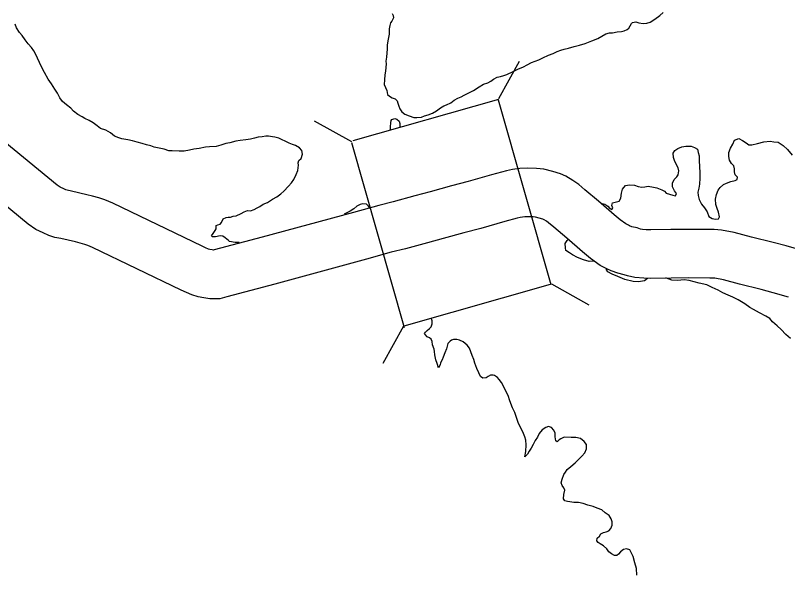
# Model space of a CAD drawing. Extents: x -939622 to -934245, y 1383184 to 1385301.
# Drawn here: x -935595.89 to -935581.58, y 1384269.83 to 1384280.19 of the extents above; entities that cross this region are included whole.
import ezdxf

# ---------------------------------------------------------------- set-up
doc = ezdxf.new("R2010")
doc.units = 0
for name, color, linetype in [('10', 7, 'Continuous'), ('20', 7, 'Continuous'), ('9', 7, 'Continuous')]:
    doc.layers.add(name, color=color, linetype=linetype)

msp = doc.modelspace()

# ---------------------------------------------------------------- linework, layer by layer
at = {"layer": '10'}
for points in [[(-935581.331, 1384275.841), (-935581.608, 1384275.92), (-935581.847, 1384275.983), (-935582.249, 1384276.083), (-935582.57, 1384276.168), (-935582.804, 1384276.212), (-935582.943, 1384276.226), (-935583.038, 1384276.222), (-935583.409, 1384276.225), (-935583.747, 1384276.223), (-935584.116, 1384276.217), (-935584.204, 1384276.219), (-935584.272, 1384276.224), (-935584.306, 1384276.232), (-935584.372, 1384276.253), (-935584.469, 1384276.276), (-935584.509, 1384276.291), (-935584.532, 1384276.302), (-935584.579, 1384276.326), (-935584.683, 1384276.401), (-935584.795, 1384276.494), (-935585.087, 1384276.749), (-935585.337, 1384276.957), (-935585.452, 1384277.055), (-935585.559, 1384277.134), (-935585.693, 1384277.209), (-935585.791, 1384277.253), (-935585.933, 1384277.3), (-935586.1, 1384277.342), (-935586.232, 1384277.355), (-935586.397, 1384277.361), (-935586.543, 1384277.352), (-935586.68, 1384277.333), (-935586.793, 1384277.312), (-935587.068, 1384277.235), (-935587.499, 1384277.111), (-935587.809, 1384277.034), (-935588.202, 1384276.922), (-935588.489, 1384276.846), (-935588.887, 1384276.739), (-935589.155, 1384276.671), (-935589.626, 1384276.541), (-935591.316, 1384276.08), (-935592.205, 1384275.845), (-935592.218, 1384275.842), (-935592.246, 1384275.847), (-935592.289, 1384275.854), (-935592.313, 1384275.862), (-935592.368, 1384275.882), (-935592.431, 1384275.913), (-935594.086, 1384276.709), (-935594.23, 1384276.772), (-935594.343, 1384276.808), (-935594.458, 1384276.841), (-935594.563, 1384276.867), (-935594.853, 1384276.933), (-935594.932, 1384276.95), (-935594.952, 1384276.956), (-935594.992, 1384276.974), (-935595.062, 1384277.009), (-935595.118, 1384277.045), (-935596.083, 1384277.843)], [(-935581.565, 1384274.972), (-935581.847, 1384275.052), (-935582.07, 1384275.111), (-935582.472, 1384275.211), (-935582.77, 1384275.29), (-935582.932, 1384275.321), (-935582.966, 1384275.324), (-935583.021, 1384275.321), (-935583.41, 1384275.325), (-935583.738, 1384275.323), (-935584.118, 1384275.317), (-935584.245, 1384275.32), (-935584.411, 1384275.331), (-935584.546, 1384275.364), (-935584.612, 1384275.385), (-935584.73, 1384275.414), (-935584.853, 1384275.458), (-935584.932, 1384275.495), (-935585.053, 1384275.559), (-935585.232, 1384275.687), (-935585.379, 1384275.808), (-935585.672, 1384276.065), (-935585.916, 1384276.268), (-935586.011, 1384276.349), (-935586.049, 1384276.377), (-935586.095, 1384276.403), (-935586.117, 1384276.413), (-935586.186, 1384276.436), (-935586.253, 1384276.453), (-935586.294, 1384276.457), (-935586.387, 1384276.46), (-935586.451, 1384276.456), (-935586.535, 1384276.444), (-935586.59, 1384276.434), (-935586.823, 1384276.369), (-935587.266, 1384276.241), (-935587.578, 1384276.164), (-935587.963, 1384276.054), (-935588.256, 1384275.977), (-935588.659, 1384275.868), (-935588.924, 1384275.801), (-935589.387, 1384275.673), (-935591.083, 1384275.21), (-935591.971, 1384274.977), (-935592.103, 1384274.94), (-935592.284, 1384274.939), (-935592.397, 1384274.96), (-935592.504, 1384274.976), (-935592.618, 1384275.015), (-935592.72, 1384275.054), (-935592.819, 1384275.1), (-935594.463, 1384275.891), (-935594.547, 1384275.929), (-935594.603, 1384275.946), (-935594.692, 1384275.972), (-935594.773, 1384275.992), (-935595.047, 1384276.054), (-935595.16, 1384276.078), (-935595.272, 1384276.113), (-935595.376, 1384276.16), (-935595.51, 1384276.226), (-935595.653, 1384276.321), (-935596.657, 1384277.149)]]:
    msp.add_lwpolyline(points, dxfattribs=at)
at = {"layer": '20'}
for p, q in [((-935586.933, 1384278.65), (-935586.548, 1384279.342)), ((-935586.941, 1384278.632), (-935589.635, 1384277.866)), ((-935585.965, 1384275.196), (-935586.94, 1384278.623)), ((-935589.658, 1384277.847), (-935590.35, 1384278.232)), ((-935589.665, 1384277.836), (-935588.689, 1384274.408)), ((-935585.954, 1384275.216), (-935585.262, 1384274.83)), ((-935588.689, 1384274.438), (-935585.976, 1384275.21)), ((-935588.696, 1384274.433), (-935589.082, 1384273.741))]:
    msp.add_line(p, q, dxfattribs=at)
at = {"layer": '9'}
for points in [[(-935588.906, 1384280.225), (-935588.89, 1384280.186), (-935588.884, 1384280.147), (-935588.914, 1384280.084), (-935588.941, 1384280.053), (-935588.95, 1384280.005), (-935588.962, 1384279.939), (-935588.964, 1384279.846), (-935588.985, 1384279.75), (-935589, 1384279.645), (-935589, 1384279.564), (-935589.008, 1384279.495), (-935589.014, 1384279.417), (-935589.023, 1384279.342), (-935589.02, 1384279.291), (-935589.028, 1384279.228), (-935589.034, 1384279.159), (-935589.043, 1384279.09), (-935589.052, 1384278.994), (-935589.055, 1384278.91), (-935589.033, 1384278.853), (-935589.006, 1384278.799), (-935588.997, 1384278.727), (-935588.958, 1384278.694), (-935588.907, 1384278.664), (-935588.85, 1384278.643), (-935588.817, 1384278.61), (-935588.802, 1384278.562), (-935588.784, 1384278.511), (-935588.768, 1384278.457), (-935588.729, 1384278.404), (-935588.675, 1384278.359), (-935588.591, 1384278.329), (-935588.51, 1384278.296)], [(-935585.095, 1384279.765), (-935584.952, 1384279.847), (-935584.88, 1384279.868), (-935584.823, 1384279.865), (-935584.742, 1384279.884), (-935584.661, 1384279.893), (-935584.61, 1384279.902), (-935584.553, 1384279.927), (-935584.524, 1384279.957), (-935584.497, 1384279.996), (-935584.476, 1384280.041), (-935584.455, 1384280.062), (-935584.392, 1384280.071), (-935584.335, 1384280.053), (-935584.257, 1384280.042), (-935584.188, 1384280.045), (-935584.128, 1384280.066), (-935584.039, 1384280.118), (-935583.949, 1384280.19), (-935583.889, 1384280.247)], [(-935591.801, 1384276.477), (-935591.706, 1384276.519), (-935591.649, 1384276.549), (-935591.589, 1384276.574), (-935591.532, 1384276.571), (-935591.466, 1384276.592), (-935591.412, 1384276.622), (-935591.358, 1384276.65), (-935591.296, 1384276.692), (-935591.221, 1384276.722), (-935591.125, 1384276.786), (-935591.047, 1384276.831), (-935590.969, 1384276.882), (-935590.913, 1384276.931), (-935590.832, 1384277.027), (-935590.772, 1384277.09), (-935590.73, 1384277.147), (-935590.686, 1384277.241), (-935590.656, 1384277.319), (-935590.65, 1384277.367), (-935590.641, 1384277.415), (-935590.65, 1384277.46), (-935590.636, 1384277.505), (-935590.594, 1384277.538), (-935590.567, 1384277.622), (-935590.585, 1384277.688), (-935590.624, 1384277.736), (-935590.699, 1384277.781), (-935590.756, 1384277.801), (-935590.819, 1384277.825), (-935590.888, 1384277.858), (-935590.945, 1384277.888), (-935591.008, 1384277.915), (-935591.083, 1384277.932), (-935591.128, 1384277.938), (-935591.2, 1384277.953), (-935591.248, 1384277.953), (-935591.317, 1384277.94), (-935591.389, 1384277.934), (-935591.458, 1384277.919), (-935591.533, 1384277.9), (-935591.617, 1384277.888), (-935591.725, 1384277.873), (-935591.808, 1384277.86), (-935591.916, 1384277.827), (-935591.988, 1384277.815), (-935592.084, 1384277.787), (-935592.171, 1384277.763), (-935592.291, 1384277.756), (-935592.368, 1384277.75), (-935592.485, 1384277.723), (-935592.584, 1384277.713), (-935592.665, 1384277.692), (-935592.761, 1384277.677), (-935592.854, 1384277.673), (-935592.983, 1384277.682), (-935593.046, 1384277.684), (-935593.136, 1384277.711), (-935593.226, 1384277.729), (-935593.318, 1384277.752), (-935593.378, 1384277.773), (-935593.459, 1384277.791), (-935593.54, 1384277.815), (-935593.636, 1384277.844), (-935593.72, 1384277.868), (-935593.804, 1384277.886), (-935593.918, 1384277.906), (-935593.975, 1384277.924), (-935594.056, 1384277.954), (-935594.128, 1384278.013), (-935594.215, 1384278.064), (-935594.311, 1384278.094), (-935594.375, 1384278.147), (-935594.45, 1384278.201), (-935594.522, 1384278.243), (-935594.6, 1384278.282), (-935594.651, 1384278.311), (-935594.732, 1384278.356), (-935594.81, 1384278.419), (-935594.864, 1384278.47), (-935594.942, 1384278.535), (-935595.017, 1384278.595), (-935595.065, 1384278.664), (-935595.108, 1384278.748), (-935595.156, 1384278.826), (-935595.222, 1384278.921), (-935595.282, 1384279.011), (-935595.348, 1384279.131), (-935595.397, 1384279.224), (-935595.445, 1384279.32), (-935595.481, 1384279.398), (-935595.514, 1384279.464), (-935595.547, 1384279.535), (-935595.59, 1384279.595), (-935595.65, 1384279.661), (-935595.71, 1384279.736), (-935595.767, 1384279.817), (-935595.812, 1384279.874), (-935595.869, 1384279.96), (-935595.896, 1384280.029)], [(-935588.51, 1384278.296), (-935588.453, 1384278.297), (-935588.363, 1384278.303), (-935588.307, 1384278.33), (-935588.241, 1384278.349), (-935588.163, 1384278.379), (-935588.088, 1384278.424), (-935588.016, 1384278.478), (-935587.951, 1384278.512), (-935587.903, 1384278.533), (-935587.822, 1384278.572), (-935587.762, 1384278.617), (-935587.693, 1384278.657), (-935587.633, 1384278.684), (-935587.574, 1384278.711), (-935587.499, 1384278.751), (-935587.4, 1384278.802), (-935587.298, 1384278.865), (-935587.215, 1384278.914), (-935587.137, 1384278.944), (-935587.08, 1384278.974), (-935587.032, 1384279.01), (-935586.966, 1384279.047), (-935586.903, 1384279.059), (-935586.837, 1384279.08), (-935586.784, 1384279.098), (-935586.664, 1384279.15), (-935586.58, 1384279.195), (-935586.478, 1384279.238), (-935586.406, 1384279.274), (-935586.329, 1384279.316), (-935586.191, 1384279.368), (-935586.119, 1384279.404), (-935586.014, 1384279.453), (-935585.928, 1384279.483), (-935585.85, 1384279.519), (-935585.781, 1384279.547), (-935585.721, 1384279.565), (-935585.643, 1384279.586), (-935585.535, 1384279.614), (-935585.437, 1384279.638), (-935585.332, 1384279.668), (-935585.206, 1384279.72), (-935585.095, 1384279.765)], [(-935588.94, 1384278.057), (-935588.938, 1384278.127), (-935588.936, 1384278.199), (-935588.93, 1384278.241), (-935588.915, 1384278.262), (-935588.861, 1384278.283), (-935588.819, 1384278.265), (-935588.78, 1384278.229), (-935588.768, 1384278.187), (-935588.767, 1384278.124), (-935588.771, 1384278.109)], [(-935582.641, 1384277.731), (-935582.599, 1384277.806), (-935582.563, 1384277.881), (-935582.486, 1384277.909), (-935582.42, 1384277.873), (-935582.348, 1384277.831), (-935582.302, 1384277.792), (-935582.243, 1384277.793), (-935582.141, 1384277.82), (-935582.024, 1384277.848), (-935581.907, 1384277.86), (-935581.835, 1384277.851), (-935581.757, 1384277.84), (-935581.664, 1384277.78), (-935581.583, 1384277.705), (-935581.499, 1384277.604)], [(-935585.041, 1384276.71), (-935584.966, 1384276.69), (-935584.912, 1384276.654), (-935584.876, 1384276.615), (-935584.84, 1384276.597), (-935584.822, 1384276.627), (-935584.837, 1384276.669), (-935584.823, 1384276.717), (-935584.751, 1384276.735), (-935584.703, 1384276.748), (-935584.67, 1384276.805), (-935584.658, 1384276.895), (-935584.641, 1384276.973), (-935584.584, 1384277.039), (-935584.509, 1384277.052), (-935584.416, 1384277.043), (-935584.35, 1384277.019), (-935584.284, 1384277.01), (-935584.227, 1384277.017), (-935584.164, 1384277.029), (-935584.068, 1384277.011), (-935584.005, 1384276.993), (-935583.912, 1384276.961), (-935583.864, 1384276.931), (-935583.834, 1384276.895), (-935583.771, 1384276.877), (-935583.705, 1384276.857), (-935583.66, 1384276.848), (-935583.642, 1384276.893), (-935583.678, 1384276.941), (-935583.712, 1384277.016), (-935583.712, 1384277.079), (-935583.682, 1384277.151), (-935583.631, 1384277.202), (-935583.607, 1384277.238), (-935583.599, 1384277.31), (-935583.608, 1384277.367), (-935583.644, 1384277.436), (-935583.677, 1384277.502), (-935583.695, 1384277.559), (-935583.699, 1384277.637), (-935583.672, 1384277.685), (-935583.618, 1384277.727), (-935583.543, 1384277.755), (-935583.465, 1384277.767), (-935583.369, 1384277.767), (-935583.306, 1384277.744), (-935583.249, 1384277.711), (-935583.237, 1384277.648), (-935583.219, 1384277.588), (-935583.222, 1384277.501), (-935583.215, 1384277.387), (-935583.209, 1384277.279), (-935583.209, 1384277.177), (-935583.214, 1384277.063), (-935583.229, 1384276.988), (-935583.247, 1384276.915), (-935583.238, 1384276.855), (-935583.222, 1384276.777), (-935583.177, 1384276.694), (-935583.12, 1384276.625), (-935583.075, 1384276.55), (-935583.039, 1384276.466), (-935582.979, 1384276.43), (-935582.919, 1384276.418), (-935582.865, 1384276.422), (-935582.841, 1384276.458), (-935582.865, 1384276.545), (-935582.886, 1384276.611), (-935582.911, 1384276.686), (-935582.917, 1384276.785), (-935582.902, 1384276.872), (-935582.866, 1384276.953), (-935582.834, 1384277.001), (-935582.771, 1384277.055), (-935582.714, 1384277.083), (-935582.636, 1384277.113), (-935582.555, 1384277.134), (-935582.513, 1384277.152), (-935582.51, 1384277.194), (-935582.556, 1384277.236), (-935582.568, 1384277.293), (-935582.568, 1384277.347), (-935582.58, 1384277.404), (-935582.622, 1384277.449), (-935582.658, 1384277.506), (-935582.673, 1384277.575), (-935582.671, 1384277.65), (-935582.641, 1384277.731)], [(-935589.329, 1384276.63), (-935589.345, 1384276.658), (-935589.384, 1384276.693), (-935589.453, 1384276.702), (-935589.5, 1384276.684), (-935589.563, 1384276.657), (-935589.62, 1384276.608), (-935589.689, 1384276.566), (-935589.785, 1384276.512), (-935589.795, 1384276.506)], [(-935591.744, 1384275.983), (-935591.761, 1384275.985), (-935591.818, 1384275.985), (-935591.92, 1384276.002), (-935591.944, 1384276.02), (-935592.001, 1384276.068), (-935592.049, 1384276.098), (-935592.097, 1384276.107), (-935592.184, 1384276.088), (-935592.235, 1384276.088), (-935592.256, 1384276.109), (-935592.226, 1384276.151), (-935592.187, 1384276.202), (-935592.169, 1384276.235), (-935592.172, 1384276.295), (-935592.136, 1384276.307), (-935592.098, 1384276.32), (-935592.071, 1384276.353), (-935592.041, 1384276.422), (-935591.984, 1384276.446), (-935591.945, 1384276.449), (-935591.903, 1384276.455), (-935591.852, 1384276.468), (-935591.801, 1384276.477)], [(-935585.161, 1384275.635), (-935585.26, 1384275.632), (-935585.365, 1384275.659), (-935585.473, 1384275.703), (-935585.566, 1384275.754), (-935585.623, 1384275.79), (-935585.689, 1384275.834), (-935585.698, 1384275.885), (-935585.701, 1384275.966), (-935585.666, 1384276.018), (-935585.642, 1384276.046)], [(-935584.179, 1384275.314), (-935584.231, 1384275.27), (-935584.345, 1384275.254), (-935584.444, 1384275.26), (-935584.597, 1384275.298), (-935584.729, 1384275.355), (-935584.834, 1384275.394), (-935584.912, 1384275.438), (-935584.942, 1384275.491)], [(-935581.528, 1384274.203), (-935581.615, 1384274.278), (-935581.699, 1384274.373), (-935581.774, 1384274.436), (-935581.861, 1384274.514), (-935581.912, 1384274.574), (-935581.984, 1384274.615), (-935582.104, 1384274.678), (-935582.212, 1384274.741), (-935582.282, 1384274.776), (-935582.372, 1384274.848), (-935582.498, 1384274.923), (-935582.597, 1384274.97), (-935582.684, 1384275.009), (-935582.783, 1384275.05), (-935582.867, 1384275.101), (-935582.978, 1384275.146), (-935583.08, 1384275.196), (-935583.221, 1384275.232), (-935583.311, 1384275.252), (-935583.404, 1384275.279), (-935583.497, 1384275.288), (-935583.62, 1384275.278), (-935583.724, 1384275.284), (-935583.823, 1384275.323), (-935583.836, 1384275.327)], [(-935586.85, 1384273.33), (-935586.883, 1384273.39), (-935586.923, 1384273.447), (-935586.959, 1384273.48), (-935587.01, 1384273.515), (-935587.04, 1384273.527), (-935587.088, 1384273.527), (-935587.129, 1384273.5), (-935587.165, 1384273.473), (-935587.228, 1384273.466), (-935587.27, 1384273.502), (-935587.301, 1384273.565), (-935587.34, 1384273.646), (-935587.379, 1384273.745), (-935587.397, 1384273.817), (-935587.427, 1384273.889), (-935587.449, 1384273.958), (-935587.473, 1384274.024), (-935587.518, 1384274.081), (-935587.596, 1384274.14), (-935587.659, 1384274.173), (-935587.713, 1384274.188), (-935587.77, 1384274.188), (-935587.809, 1384274.172), (-935587.833, 1384274.154), (-935587.878, 1384274.109), (-935587.892, 1384274.061), (-935587.901, 1384274.01), (-935587.931, 1384273.941), (-935587.964, 1384273.857), (-935587.981, 1384273.809), (-935588.011, 1384273.752), (-935588.017, 1384273.718), (-935588.047, 1384273.661), (-935588.074, 1384273.742), (-935588.098, 1384273.811), (-935588.117, 1384273.904), (-935588.126, 1384273.964), (-935588.132, 1384274.009), (-935588.159, 1384274.087), (-935588.168, 1384274.147), (-935588.186, 1384274.189), (-935588.219, 1384274.216), (-935588.258, 1384274.237), (-935588.292, 1384274.273), (-935588.31, 1384274.297), (-935588.292, 1384274.324), (-935588.259, 1384274.354), (-935588.214, 1384274.387), (-935588.187, 1384274.42), (-935588.166, 1384274.477), (-935588.169, 1384274.531), (-935588.178, 1384274.568)], [(-935584.377, 1384269.816), (-935584.383, 1384269.939), (-935584.41, 1384270.047), (-935584.446, 1384270.167), (-935584.48, 1384270.239), (-935584.507, 1384270.287), (-935584.567, 1384270.305), (-935584.624, 1384270.292), (-935584.68, 1384270.253), (-935584.716, 1384270.208), (-935584.746, 1384270.181), (-935584.788, 1384270.181), (-935584.842, 1384270.213), (-935584.893, 1384270.252), (-935584.929, 1384270.309), (-935584.995, 1384270.363), (-935585.053, 1384270.399), (-935585.092, 1384270.423), (-935585.119, 1384270.455), (-935585.113, 1384270.501), (-935585.068, 1384270.543), (-935585.041, 1384270.582), (-935584.993, 1384270.606), (-935584.942, 1384270.621), (-935584.894, 1384270.642), (-935584.859, 1384270.685), (-935584.832, 1384270.742), (-935584.832, 1384270.805), (-935584.853, 1384270.862), (-935584.889, 1384270.922), (-935584.964, 1384270.975), (-935585.024, 1384271.026), (-935585.108, 1384271.062), (-935585.186, 1384271.088), (-935585.282, 1384271.118), (-935585.372, 1384271.148), (-935585.453, 1384271.165), (-935585.54, 1384271.165), (-935585.618, 1384271.18), (-935585.657, 1384271.186), (-935585.711, 1384271.194), (-935585.732, 1384271.233), (-935585.729, 1384271.311), (-935585.712, 1384271.393), (-935585.727, 1384271.434), (-935585.757, 1384271.479), (-935585.778, 1384271.53), (-935585.76, 1384271.596), (-935585.725, 1384271.681), (-935585.698, 1384271.729), (-935585.665, 1384271.777), (-935585.599, 1384271.834), (-935585.515, 1384271.901), (-935585.453, 1384271.964), (-935585.393, 1384272.024), (-935585.336, 1384272.087), (-935585.309, 1384272.159), (-935585.31, 1384272.24), (-935585.349, 1384272.297), (-935585.418, 1384272.351), (-935585.505, 1384272.372), (-935585.592, 1384272.368), (-935585.724, 1384272.377), (-935585.784, 1384272.347), (-935585.813, 1384272.326), (-935585.852, 1384272.286), (-935585.879, 1384272.31), (-935585.889, 1384272.379), (-935585.886, 1384272.448), (-935585.913, 1384272.505), (-935585.955, 1384272.553), (-935586.009, 1384272.574), (-935586.06, 1384272.556), (-935586.129, 1384272.51), (-935586.185, 1384272.444), (-935586.218, 1384272.378), (-935586.257, 1384272.312), (-935586.296, 1384272.24), (-935586.334, 1384272.173), (-935586.367, 1384272.113), (-935586.4, 1384272.059), (-935586.451, 1384272.008), (-935586.43, 1384272.11), (-935586.424, 1384272.236), (-935586.434, 1384272.32), (-935586.449, 1384272.38), (-935586.473, 1384272.443), (-935586.5, 1384272.5), (-935586.536, 1384272.569), (-935586.573, 1384272.65), (-935586.603, 1384272.74), (-935586.636, 1384272.83), (-935586.678, 1384272.922), (-935586.73, 1384273.051), (-935586.76, 1384273.147), (-935586.82, 1384273.267), (-935586.85, 1384273.33)]]:
    msp.add_lwpolyline(points, dxfattribs=at)

doc.saveas('drawing.dxf')
